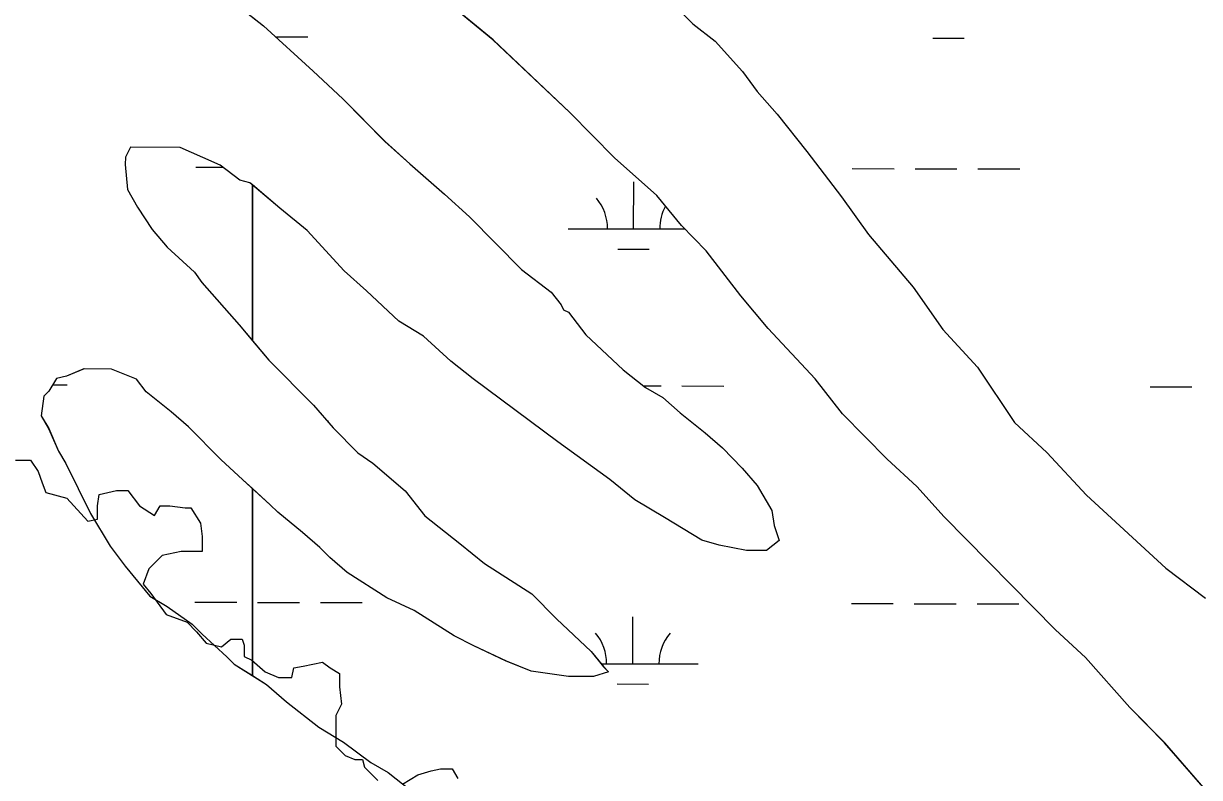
# Model space of a CAD drawing. Extents: x 3187622 to 3225504, y 800805 to 826213.
# Drawn here: x 3216668 to 3217567, y 820590 to 821167 of the extents above; entities that cross this region are included whole.
import ezdxf

# ---------------------------------------------------------------- set-up
doc = ezdxf.new("R2010")
doc.units = 0
for name, color, linetype in [('V-SITE-VEGE', 7, 'Continuous'), ('V-TOPO-SHOR', 7, 'Continuous'), ('V-WETL-SWMP', 7, 'Continuous')]:
    doc.layers.add(name, color=color, linetype=linetype)

msp = doc.modelspace()

# ---------------------------------------------------------------- linework, layer by layer
at = {"layer": 'V-SITE-VEGE'}
for p, q in [((3217164.78, 821182.36), (3217179.94, 821166.99)), ((3217179.94, 821166.99), (3217197.02, 821153.52)), ((3217197.02, 821153.52), (3217217.85, 821130.49)), ((3217217.85, 821130.49), (3217229.2, 821115.15)), ((3217229.2, 821115.15), (3217244.35, 821097.88)), ((3217244.35, 821097.88), (3217267.05, 821069.11)), ((3217267.05, 821069.11), (3217293.53, 821034.59)), ((3217293.53, 821034.59), (3217314.33, 821005.84)), ((3217314.33, 821005.84), (3217348.4, 820965.55)), ((3217348.4, 820965.55), (3217371.08, 820932.97)), ((3217371.08, 820932.97), (3217397.6, 820904.17)), ((3217397.6, 820904.17), (3217425.93, 820862.01)), ((3217425.93, 820862.01), (3217450.58, 820838.95)), ((3217450.58, 820838.95), (3217480.89, 820806.32)), ((3217480.89, 820806.32), (3217541.57, 820750.59)), ((3217541.57, 820750.59), (3217571.94, 820727.49))]:
    msp.add_line(p, q, dxfattribs=at)
for points in [[(3217580.44, 820571), (3217540.68, 820617.05), (3217514.15, 820643.93), (3217480.07, 820682.32), (3217457.31, 820703.45), (3217372.03, 820789.87), (3217351.2, 820812.91), (3217328.45, 820834.04), (3217294.34, 820868.61), (3217273.53, 820895.46), (3217237.54, 820933.85), (3217216.72, 820958.79), (3217190.23, 820993.31), (3217171.29, 821012.51), (3217152.36, 821035.53), (3217120.12, 821064.36), (3217086.01, 821098.93), (3217027.23, 821154.65), (3216976, 821196.96)], [(3216843.36, 821171.93), (3216851.79, 821165.36), (3216889.71, 821130.76), (3216912.47, 821109.63), (3216944.68, 821076.98), (3216963.64, 821059.68), (3216990.2, 821036.61), (3217009.17, 821019.32), (3217048.96, 820978.99), (3217071.74, 820961.66), (3217079.31, 820952.08), (3217081.19, 820948.25), (3217084.99, 820946.31), (3217098.23, 820929.06), (3217126.67, 820902.16), (3217143.75, 820888.69), (3217157.06, 820880.97), (3217170.33, 820869.44), (3217189.31, 820854.05), (3217202.59, 820842.51), (3217217.75, 820827.15), (3217229.11, 820813.72), (3217240.43, 820794.56), (3217242.26, 820783.1), (3217246, 820771.63), (3217236.41, 820764.07), (3217221.15, 820764.17), (3217200.18, 820768.12), (3217186.86, 820772.02), (3217158.36, 820789.38), (3217135.55, 820802.89), (3217116.58, 820818.28), (3217076.7, 820847.16), (3217012.16, 820895.29), (3216995.08, 820908.75), (3216974.22, 820927.97), (3216955.21, 820939.55), (3216930.57, 820962.6), (3216913.5, 820977.98), (3216885.08, 821008.69), (3216864.22, 821026), (3216843.36, 821043.62), (3216843.36, 820924.41), (3216855.81, 820909.68), (3216889.92, 820875.11), (3216905.07, 820857.84), (3216924.02, 820838.64), (3216935.42, 820830.93), (3216960.08, 820809.78), (3216975.21, 820790.6), (3217001.78, 820769.44), (3217020.76, 820754.05), (3217056.85, 820730.92), (3217075.8, 820711.71), (3217102.35, 820686.73), (3217111.81, 820675.22), (3217115.6, 820671.39), (3217104.13, 820667.64), (3217085.05, 820667.77), (3217056.46, 820671.78), (3217037.43, 820679.53), (3217012.71, 820691.15), (3216997.5, 820698.88), (3216967.1, 820718.16), (3216946.18, 820727.84), (3216915.78, 820747.12), (3216902.5, 820758.65), (3216894.92, 820766.33), (3216881.64, 820777.87), (3216862.67, 820793.26), (3216856.98, 820799.02), (3216843.36, 820811.57), (3216843.36, 820668.42), (3216854.16, 820661.67), (3216869.33, 820648.22), (3216894.01, 820628.97), (3216913.01, 820617.4), (3216933.89, 820602), (3216947.2, 820594.28), (3216964.28, 820580.81)]]:
    msp.add_lwpolyline(points, dxfattribs=at)
for points in [[(3216843.36, 821043.62), (3216841.45, 821045.23), (3216833.83, 821047.19), (3216818.64, 821058.74), (3216805.33, 821064.55), (3216788.21, 821072.3), (3216750.05, 821072.55), (3216746.19, 821064.94), (3216746.15, 821059.22), (3216747.93, 821040.13), (3216755.47, 821026.72), (3216766.81, 821009.48), (3216778.16, 820996.05), (3216799.02, 820976.83), (3216804.7, 820969.16), (3216833.1, 820936.54), (3216843.36, 820924.41)], [(3216843.36, 820668.42), (3216843.36, 820811.57), (3216836.12, 820818.24), (3216819.06, 820833.61), (3216794.42, 820858.58), (3216781.14, 820870.11), (3216762.17, 820885.5), (3216754.6, 820895.09), (3216735.57, 820902.85), (3216714.58, 820902.99), (3216701.19, 820897.35), (3216693.55, 820895.49), (3216687.76, 820886), (3216683.92, 820882.21), (3216681.91, 820866.96), (3216687.57, 820857.38), (3216695.09, 820840.16), (3216700.75, 820830.58), (3216719.57, 820792.3), (3216734.67, 820767.4), (3216746.02, 820752.06), (3216764.94, 820729.04), (3216778.25, 820721.32), (3216797.23, 820707.84), (3216804.81, 820700.16), (3216823.78, 820682.86), (3216829.46, 820677.1)]]:
    msp.add_lwpolyline(points, close=True, dxfattribs=at)
at = {"layer": 'V-TOPO-SHOR'}
for points in [[(3216662.14, 820833.21), (3216673.8, 820833.21), (3216679.63, 820824.46), (3216682.55, 820815.71), (3216685.46, 820808.42), (3216701.5, 820804.04), (3216717.53, 820786.55), (3216724.82, 820788), (3216724.82, 820798.21), (3216726.28, 820806.96), (3216739.4, 820809.88), (3216748.14, 820809.88), (3216756.89, 820798.21), (3216768.55, 820790.92), (3216772.92, 820798.21), (3216780.21, 820798.21), (3216791.87, 820796.75), (3216796.25, 820796.75), (3216803.53, 820785.09), (3216804.99, 820774.88), (3216804.99, 820763.22), (3216788.96, 820763.22), (3216774.38, 820760.3), (3216764.18, 820750.09), (3216759.81, 820738.43), (3216765.64, 820731.14), (3216777.3, 820715.1), (3216793.33, 820709.27), (3216800.62, 820701.97), (3216807.91, 820693.22), (3216819.57, 820690.31), (3216826.86, 820696.14), (3216835.6, 820696.14), (3216837.06, 820691.77), (3216837.06, 820683.02), (3216842.89, 820680.1), (3216853.09, 820671.35), (3216863.3, 820666.98), (3216869.13, 820666.98), (3216873.5, 820666.98), (3216874.96, 820674.27), (3216882.25, 820675.73), (3216896.82, 820678.64), (3216902.66, 820674.27), (3216909.94, 820669.89), (3216909.94, 820659.69), (3216911.4, 820646.56), (3216907.03, 820637.81), (3216907.03, 820626.15), (3216907.03, 820614.48), (3216914.32, 820607.19), (3216921.6, 820604.28), (3216927.44, 820604.28), (3216928.89, 820598.44), (3216939.1, 820588.24)], [(3216958.04, 820585.32), (3216969.71, 820592.61), (3216979.91, 820595.53), (3216987.2, 820596.98), (3216995.95, 820596.98), (3217000.32, 820589.69)]]:
    msp.add_lwpolyline(points, dxfattribs=at)
at = {"layer": 'V-WETL-SWMP'}
for p, q in [((3217027.24, 821154.65), (3216976.01, 821196.96)), ((3216827.12, 821184.6), (3216851.79, 821165.36)), ((3217164.79, 821182.36), (3217179.95, 821166.99)), ((3217179.95, 821166.99), (3217197.03, 821153.52)), ((3216851.79, 821165.36), (3216889.72, 821130.76)), ((3216861.62, 821157.05), (3216885.62, 821157)), ((3217086.01, 821098.93), (3217027.24, 821154.65)), ((3217197.03, 821153.52), (3217217.86, 821130.49)), ((3217363.52, 821156.02), (3217387.52, 821155.97)), ((3216889.72, 821130.76), (3216912.47, 821109.63)), ((3217217.86, 821130.49), (3217229.21, 821115.15)), ((3217229.21, 821115.15), (3217244.35, 821097.88)), ((3216912.47, 821109.63), (3216944.69, 821076.98)), ((3217120.12, 821064.37), (3217086.01, 821098.93)), ((3217244.35, 821097.88), (3217267.06, 821069.11)), ((3216944.69, 821076.98), (3216963.65, 821059.68)), ((3216750.06, 821072.55), (3216746.19, 821064.94)), ((3216788.21, 821072.3), (3216750.06, 821072.55)), ((3216805.33, 821064.55), (3216788.21, 821072.3)), ((3217267.06, 821069.11), (3217293.54, 821034.6)), ((3216746.19, 821064.94), (3216746.15, 821059.22)), ((3216746.15, 821059.22), (3216747.94, 821040.13)), ((3216818.65, 821058.74), (3216805.33, 821064.55)), ((3216833.83, 821047.19), (3216818.65, 821058.74)), ((3216963.65, 821059.68), (3216990.21, 821036.61)), ((3217152.36, 821035.54), (3217120.12, 821064.37)), ((3216800.01, 821057.17), (3216820.77, 821057.13)), ((3217301.91, 821056.15), (3217333.91, 821056.08)), ((3217349.91, 821056.05), (3217381.91, 821055.98)), ((3217397.91, 821055.95), (3217429.91, 821055.89)), ((3216841.45, 821045.23), (3216833.83, 821047.19)), ((3216864.22, 821026), (3216841.45, 821045.23)), ((3217134.75, 821010.06), (3217134.83, 821046.06)), ((3216747.94, 821040.13), (3216755.48, 821026.73)), ((3216990.21, 821036.61), (3217009.17, 821019.32)), ((3217171.29, 821012.52), (3217152.36, 821035.54)), ((3217293.54, 821034.6), (3217314.33, 821005.84)), ((3216755.48, 821026.73), (3216766.81, 821009.48)), ((3216885.09, 821008.69), (3216864.22, 821026)), ((3217009.17, 821019.32), (3217048.96, 820978.99)), ((3216766.81, 821009.48), (3216778.17, 820996.05)), ((3216913.5, 820977.98), (3216885.09, 821008.69)), ((3217084.75, 821010.16), (3217173.79, 821009.98)), ((3217190.24, 820993.31), (3217171.29, 821012.52)), ((3217314.33, 821005.84), (3217348.4, 820965.55)), ((3216778.17, 820996.05), (3216799.03, 820976.83)), ((3217122.72, 820994.65), (3217146.72, 820994.6)), ((3217216.72, 820958.79), (3217190.24, 820993.31)), ((3216930.57, 820962.6), (3216913.5, 820977.98)), ((3217048.96, 820978.99), (3217071.74, 820961.67)), ((3216799.03, 820976.83), (3216804.7, 820969.16)), ((3216804.7, 820969.16), (3216833.1, 820936.54)), ((3216955.22, 820939.55), (3216930.57, 820962.6)), ((3217071.74, 820961.67), (3217079.31, 820952.08)), ((3217348.4, 820965.55), (3217371.08, 820932.97)), ((3217079.31, 820952.08), (3217081.19, 820948.25)), ((3217237.54, 820933.85), (3217216.72, 820958.79)), ((3217081.19, 820948.25), (3217085, 820946.32)), ((3217085, 820946.32), (3217098.24, 820929.06)), ((3216833.1, 820936.54), (3216855.81, 820909.68)), ((3216974.22, 820927.97), (3216955.22, 820939.55)), ((3217273.53, 820895.46), (3217237.54, 820933.85)), ((3217371.08, 820932.97), (3217397.6, 820904.17)), ((3216995.08, 820908.76), (3216974.22, 820927.97)), ((3217098.24, 820929.06), (3217126.67, 820902.16)), ((3216855.81, 820909.68), (3216889.93, 820875.11)), ((3217012.16, 820895.29), (3216995.08, 820908.76)), ((3216701.2, 820897.36), (3216693.56, 820895.5)), ((3216714.59, 820902.99), (3216701.2, 820897.36)), ((3216735.58, 820902.85), (3216714.59, 820902.99)), ((3216754.6, 820895.09), (3216735.58, 820902.85)), ((3217126.67, 820902.16), (3217143.76, 820888.69)), ((3217397.6, 820904.17), (3217425.94, 820862.01)), ((3216693.56, 820895.5), (3216687.77, 820886)), ((3216690.75, 820890.89), (3216701.76, 820890.87)), ((3216762.17, 820885.5), (3216754.6, 820895.09)), ((3217076.71, 820847.16), (3217012.16, 820895.29)), ((3217142.13, 820889.97), (3217155.67, 820889.94)), ((3217143.76, 820888.69), (3217157.06, 820880.97)), ((3217171.67, 820889.91), (3217203.67, 820889.85)), ((3217294.34, 820868.61), (3217273.53, 820895.46)), ((3217529.57, 820889.18), (3217561.57, 820889.12)), ((3216683.93, 820882.21), (3216681.92, 820866.96)), ((3216687.77, 820886), (3216683.93, 820882.21)), ((3216781.15, 820870.11), (3216762.17, 820885.5)), ((3217157.06, 820880.97), (3217170.34, 820869.44)), ((3216794.42, 820858.58), (3216781.15, 820870.11)), ((3216889.93, 820875.11), (3216905.07, 820857.84)), ((3216681.92, 820866.96), (3216687.58, 820857.38)), ((3217170.34, 820869.44), (3217189.31, 820854.05)), ((3217328.45, 820834.04), (3217294.34, 820868.61)), ((3217425.94, 820862.01), (3217450.58, 820838.96)), ((3216687.58, 820857.38), (3216695.1, 820840.16)), ((3216819.06, 820833.61), (3216794.42, 820858.58)), ((3216905.07, 820857.84), (3216924.02, 820838.64)), ((3217189.31, 820854.05), (3217202.59, 820842.51)), ((3217116.58, 820818.28), (3217076.71, 820847.16)), ((3216695.1, 820840.16), (3216700.75, 820830.58)), ((3216924.02, 820838.64), (3216935.42, 820830.93)), ((3217202.59, 820842.51), (3217217.75, 820827.15)), ((3217351.2, 820812.91), (3217328.45, 820834.04)), ((3217450.58, 820838.96), (3217480.89, 820806.32)), ((3216700.75, 820830.58), (3216719.58, 820792.3)), ((3216836.13, 820818.24), (3216819.06, 820833.61)), ((3216935.42, 820830.93), (3216960.08, 820809.78)), ((3217217.75, 820827.15), (3217229.11, 820813.72)), ((3216856.99, 820799.02), (3216836.13, 820818.24)), ((3217135.55, 820802.89), (3217116.58, 820818.28)), ((3216960.08, 820809.78), (3216975.22, 820790.6)), ((3217229.11, 820813.72), (3217240.43, 820794.56)), ((3217372.04, 820789.87), (3217351.2, 820812.91)), ((3216862.67, 820793.26), (3216856.99, 820799.02)), ((3217158.36, 820789.39), (3217135.55, 820802.89)), ((3217480.89, 820806.32), (3217541.57, 820750.59)), ((3216719.58, 820792.3), (3216734.68, 820767.4)), ((3216881.65, 820777.87), (3216862.67, 820793.26)), ((3216975.22, 820790.6), (3217001.78, 820769.44)), ((3217186.86, 820772.03), (3217158.36, 820789.39)), ((3217240.43, 820794.56), (3217242.26, 820783.1)), ((3217457.32, 820703.45), (3217372.04, 820789.87)), ((3217242.26, 820783.1), (3217246, 820771.63)), ((3216894.93, 820766.34), (3216881.65, 820777.87)), ((3217200.19, 820768.12), (3217186.86, 820772.03)), ((3217246, 820771.63), (3217236.41, 820764.07)), ((3216734.68, 820767.4), (3216746.02, 820752.06)), ((3216902.51, 820758.65), (3216894.93, 820766.34)), ((3217001.78, 820769.44), (3217020.76, 820754.05)), ((3217221.15, 820764.17), (3217200.19, 820768.12)), ((3217236.41, 820764.07), (3217221.15, 820764.17)), ((3216915.78, 820747.12), (3216902.51, 820758.65)), ((3217020.76, 820754.05), (3217056.86, 820730.92)), ((3216746.02, 820752.06), (3216764.95, 820729.04)), ((3216946.18, 820727.84), (3216915.78, 820747.12)), ((3217541.57, 820750.59), (3217571.94, 820727.49)), ((3216764.95, 820729.04), (3216778.25, 820721.32)), ((3216967.1, 820718.16), (3216946.18, 820727.84)), ((3217056.86, 820730.92), (3217075.81, 820711.71)), ((3216778.25, 820721.32), (3216797.24, 820707.84)), ((3216799.33, 820724.5), (3216831.33, 820724.43)), ((3216847.33, 820724.4), (3216879.33, 820724.33)), ((3216895.33, 820724.3), (3216927.33, 820724.23)), ((3216997.5, 820698.88), (3216967.1, 820718.16)), ((3217301.23, 820723.47), (3217333.23, 820723.41)), ((3217349.23, 820723.38), (3217381.23, 820723.31)), ((3217397.23, 820723.28), (3217429.23, 820723.21)), ((3216797.24, 820707.84), (3216804.82, 820700.16)), ((3217075.81, 820711.71), (3217102.35, 820686.74)), ((3217134.08, 820677.38), (3217134.15, 820713.38)), ((3216804.82, 820700.16), (3216823.78, 820682.86)), ((3217012.71, 820691.15), (3216997.5, 820698.88)), ((3217480.07, 820682.32), (3217457.32, 820703.45)), ((3217037.44, 820679.54), (3217012.71, 820691.15)), ((3216823.78, 820682.86), (3216829.47, 820677.1)), ((3217102.35, 820686.74), (3217111.81, 820675.23)), ((3217514.15, 820643.93), (3217480.07, 820682.32)), ((3216829.47, 820677.1), (3216854.17, 820661.68)), ((3217056.46, 820671.78), (3217037.44, 820679.54)), ((3217110, 820677.43), (3217184.08, 820677.28)), ((3217111.81, 820675.23), (3217115.6, 820671.39)), ((3217085.05, 820667.77), (3217056.46, 820671.78)), ((3217104.13, 820667.65), (3217085.05, 820667.77)), ((3217115.6, 820671.39), (3217104.13, 820667.65)), ((3216854.17, 820661.68), (3216869.34, 820648.22)), ((3217122.05, 820661.98), (3217146.05, 820661.93)), ((3216869.34, 820648.22), (3216894.01, 820628.98)), ((3217540.69, 820617.05), (3217514.15, 820643.93)), ((3216894.01, 820628.98), (3216913.01, 820617.4)), ((3216913.01, 820617.4), (3216933.9, 820602)), ((3217580.44, 820571), (3217540.69, 820617.05)), ((3216933.9, 820602), (3216947.2, 820594.28)), ((3216947.2, 820594.28), (3216964.28, 820580.82))]:
    msp.add_line(p, q, dxfattribs=at)
for centre, start, end in [((3217079.51, 821010.65), 359.11148, 40.65514), ((3217190, 821010.42), 151.28081, 180.65514), ((3216928.21, 820840.14), 139.11148, 140.59984), ((3217078.84, 820677.97), 359.11148, 40.65514), ((3217189.32, 820677.75), 139.11148, 180.65514)]:
    msp.add_arc(centre, 35.25, start, end, dxfattribs=at)

doc.saveas('drawing.dxf')
